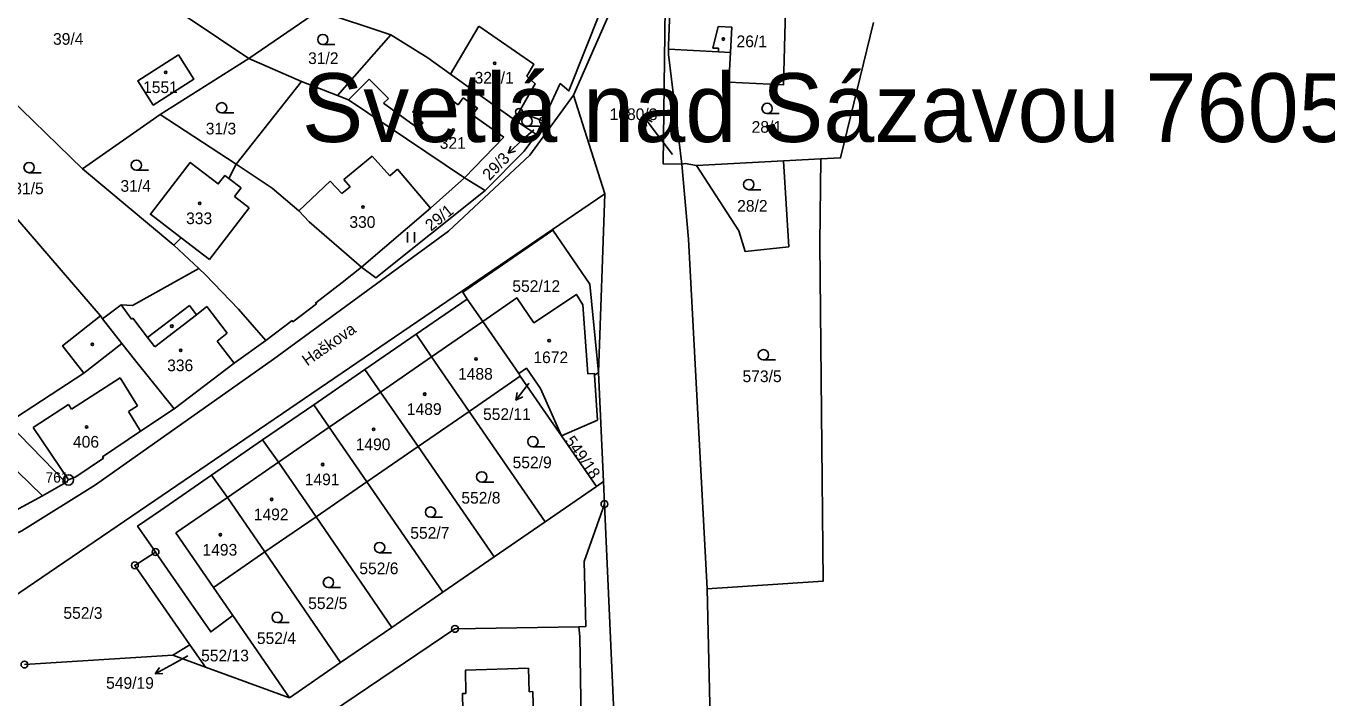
# Model space of a CAD drawing. Extents: x -680203 to -673936, y -1102717 to -1093650.
# Drawn here: x -678840.6 to -678651.4, y -1098867 to -1098769.2 of the extents above; entities that cross this region are included whole.
import ezdxf

# ---------------------------------------------------------------- set-up
doc = ezdxf.new("R2010")
doc.units = 0
for name, color, linetype in [('SOxx02xx_Koleje_param další_Popis10', 7, 'Continuous'), ('SOxx02xx_Staničení_Popis10', 7, 'Continuous'), ('SOxxxxxx_Koleje_hlavní_body_Popis10', 7, 'Continuous'), ('SOxxxxxx_Koleje_param další_Popis10', 7, 'Continuous'), ('SOxxxxxx_Osa_bod_P', 7, 'Continuous'), ('SOxxxxxx_Staničení_Popis10', 7, 'Continuous'), ('x_prac', 7, 'Continuous')]:
    doc.layers.add(name, color=color, linetype=linetype)

msp = doc.modelspace()

# ---------------------------------------------------------------- linework, layer by layer
at = {"layer": 'SOxx02xx_Koleje_param další_Popis10'}
for centre, radius in [((-678768.89, -1098781.72), 0.5), ((-678768.89, -1098781.72), 0.0303), ((-678765.42, -1098783), 0.5), ((-678765.42, -1098783), 0.0303), ((-678834.42, -1098835.26), 0.75), ((-678834.42, -1098835.26), 0.03), ((-678756.47, -1098838.77), 0.5), ((-678756.47, -1098838.77), 0.0303), ((-678821.76, -1098845.75), 0.5), ((-678821.76, -1098845.75), 0.0303), ((-678824.77, -1098847.68), 0.5), ((-678824.77, -1098847.68), 0.0303), ((-678778.21, -1098856.92), 0.5), ((-678778.21, -1098856.92), 0.0303), ((-678840.82, -1098862.11), 0.5)]:
    msp.add_circle(centre, radius, dxfattribs=at)
at = {"layer": 'SOxx02xx_Staničení_Popis10'}
for p, q in [((-678748.74, -1098785.08), (-678750.55, -1098782.68)), ((-678750.55, -1098782.68), (-678749.54, -1098783.18)), ((-678750.55, -1098782.68), (-678750.34, -1098783.78)), ((-678766.76, -1098784.31), (-678768.27, -1098785.69)), ((-678746.58, -1098787.91), (-678748.74, -1098785.08)), ((-678768.27, -1098785.69), (-678770.46, -1098787.74)), ((-678770.46, -1098787.74), (-678770.07, -1098786.69)), ((-678770.46, -1098787.74), (-678769.39, -1098787.42)), ((-678767.52, -1098821.29), (-678769.37, -1098823.66)), ((-678767.42, -1098821.16), (-678767.52, -1098821.29)), ((-678769.37, -1098823.66), (-678769.15, -1098822.56)), ((-678769.37, -1098823.66), (-678768.36, -1098823.17)), ((-678817.07, -1098860.84), (-678819.17, -1098862)), ((-678819.17, -1098862), (-678821.8, -1098863.46)), ((-678821.8, -1098863.46), (-678821.16, -1098862.53)), ((-678821.8, -1098863.46), (-678820.68, -1098863.41))]:
    msp.add_line(p, q, dxfattribs=at)
at = {"layer": 'SOxxxxxx_Koleje_hlavní_body_Popis10'}
for p, q in [((-678797.43, -1098771.94), (-678795.68, -1098771.94)), ((-678812.14, -1098781.87), (-678810.39, -1098781.87)), ((-678732.81, -1098781.96), (-678731.06, -1098781.96)), ((-678767.73, -1098783.8), (-678765.98, -1098783.8)), ((-678840.14, -1098790.57), (-678838.39, -1098790.57)), ((-678824.55, -1098790.22), (-678822.8, -1098790.22)), ((-678735.49, -1098793.04), (-678733.74, -1098793.04)), ((-678785.12, -1098800.73), (-678785.12, -1098799.23)), ((-678784.12, -1098800.73), (-678784.12, -1098799.23)), ((-678733.36, -1098817.8), (-678731.61, -1098817.8)), ((-678766.88, -1098830.44), (-678765.13, -1098830.44)), ((-678774.32, -1098835.57), (-678772.57, -1098835.57)), ((-678781.76, -1098840.69), (-678780.01, -1098840.69)), ((-678789.17, -1098845.84), (-678787.42, -1098845.84)), ((-678796.61, -1098850.92), (-678794.86, -1098850.92)), ((-678804.07, -1098856), (-678802.32, -1098856))]:
    msp.add_line(p, q, dxfattribs=at)
for centre in [(-678797.43, -1098771.19), (-678812.14, -1098781.12), (-678732.81, -1098781.21), (-678767.73, -1098783.05), (-678840.14, -1098789.82), (-678824.55, -1098789.47), (-678735.49, -1098792.29), (-678733.36, -1098817.05), (-678766.88, -1098829.69), (-678774.32, -1098834.82), (-678781.76, -1098839.94), (-678789.17, -1098845.09), (-678796.61, -1098850.17), (-678804.07, -1098855.25)]:
    msp.add_circle(centre, 0.75, dxfattribs=at)
at = {"layer": 'SOxxxxxx_Koleje_param další_Popis10'}
for centre in [(-678739.18, -1098771.14), (-678820.28, -1098775.98), (-678772.42, -1098774.64), (-678778.47, -1098784.35), (-678815.33, -1098795.03), (-678791.59, -1098795.57), (-678819.39, -1098812.89), (-678830.95, -1098815.54), (-678764.51, -1098815), (-678818.09, -1098816.41), (-678775.15, -1098817.65), (-678782.6, -1098822.78), (-678831.79, -1098827.54), (-678790.04, -1098827.9), (-678797.45, -1098833.01), (-678804.86, -1098838.1), (-678812.32, -1098843.24)]:
    msp.add_circle(centre, 0.175, dxfattribs=at)
at = {"layer": 'SOxxxxxx_Staničení_Popis10'}
for p, q in [((-678739.93, -1098769.3), (-678740.69, -1098772.43)), ((-678737.96, -1098769.4), (-678739.93, -1098769.3)), ((-678738.15, -1098773.06), (-678737.96, -1098769.4)), ((-678740.69, -1098772.43), (-678739.87, -1098772.47)), ((-678739.87, -1098772.47), (-678739.89, -1098772.97)), ((-678793.71, -1098779.98), (-678790.7, -1098776.96)), ((-678790.7, -1098776.96), (-678787.9, -1098779.75)), ((-678787.9, -1098779.75), (-678788.59, -1098780.44)), ((-678784.41, -1098781.69), (-678781.15, -1098778.49)), ((-678781.15, -1098778.49), (-678779.1, -1098779.72)), ((-678779.1, -1098779.72), (-678777.76, -1098780.68)), ((-678777.76, -1098780.68), (-678777.01, -1098779.7)), ((-678777.01, -1098779.7), (-678774.93, -1098781.16)), ((-678788.59, -1098780.44), (-678783.63, -1098784.08)), ((-678782.83, -1098783.29), (-678784.41, -1098781.69)), ((-678774.93, -1098781.16), (-678775.71, -1098782.13)), ((-678783.63, -1098784.08), (-678782.83, -1098783.29)), ((-678775.71, -1098782.13), (-678771.09, -1098785.41)), ((-678771.09, -1098785.41), (-678776.81, -1098791.3)), ((-678794.36, -1098791.55), (-678790.27, -1098788.16)), ((-678790.27, -1098788.16), (-678787.7, -1098791.04)), ((-678787.7, -1098791.04), (-678786.59, -1098790.05)), ((-678786.59, -1098790.05), (-678781.77, -1098795.74)), ((-678811.09, -1098791.39), (-678809.29, -1098792.77)), ((-678809.29, -1098792.77), (-678810.26, -1098794.03)), ((-678800.93, -1098796.12), (-678796.34, -1098791.8)), ((-678796.34, -1098791.8), (-678794.65, -1098793.6)), ((-678794.65, -1098793.6), (-678793.47, -1098792.63)), ((-678793.47, -1098792.63), (-678794.36, -1098791.55)), ((-678810.26, -1098794.03), (-678808.13, -1098795.67)), ((-678808.13, -1098795.67), (-678813.92, -1098803.21)), ((-678813.92, -1098803.21), (-678818.02, -1098800.05)), ((-678826.78, -1098809.79), (-678825.24, -1098811.86)), ((-678822.91, -1098814.56), (-678816.84, -1098809.89)), ((-678816.84, -1098809.89), (-678815.81, -1098811.22)), ((-678815.81, -1098811.22), (-678814.29, -1098810.05)), ((-678814.29, -1098810.05), (-678811.32, -1098813.9)), ((-678825.24, -1098811.86), (-678825.08, -1098811.74)), ((-678825.08, -1098811.74), (-678822.91, -1098814.56)), ((-678815.81, -1098811.22), (-678821.88, -1098815.9)), ((-678811.32, -1098813.9), (-678812.81, -1098815.05)), ((-678781.61, -1098817.35), (-678774.17, -1098812.22)), ((-678826.66, -1098815.41), (-678832.17, -1098819.71)), ((-678821.88, -1098815.9), (-678822.91, -1098814.56)), ((-678812.81, -1098815.05), (-678810.32, -1098818.28)), ((-678789.05, -1098822.47), (-678781.61, -1098817.35)), ((-678833.98, -1098824.98), (-678826.91, -1098820.41)), ((-678826.91, -1098820.41), (-678824.36, -1098824.48)), ((-678796.49, -1098827.6), (-678789.05, -1098822.47)), ((-678839.57, -1098827.63), (-678834.42, -1098824.3)), ((-678834.42, -1098824.3), (-678833.98, -1098824.98)), ((-678824.36, -1098824.48), (-678825.71, -1098825.32)), ((-678825.71, -1098825.32), (-678823.93, -1098828.17)), ((-678834.42, -1098835.26), (-678839.57, -1098827.63)), ((-678803.88, -1098832.69), (-678796.49, -1098827.6)), ((-678811.3, -1098837.8), (-678803.88, -1098832.69)), ((-678818.8, -1098842.96), (-678811.3, -1098837.8)), ((-678818.8, -1098842.96), (-678813.33, -1098850.89))]:
    msp.add_line(p, q, dxfattribs=at)
at = {"layer": 'x_prac'}
for p, q in [((-678838.7, -1098753.46), (-678808.21, -1098773.94)), ((-678832.37, -1098790.01), (-678854.59, -1098768.41)), ((-678798.05, -1098767.04), (-678808.21, -1098773.94)), ((-678798.05, -1098767.04), (-678787.52, -1098770.53)), ((-678774.74, -1098769.24), (-678778.85, -1098776.22)), ((-678787.52, -1098770.53), (-678795.3, -1098779.35)), ((-678808.21, -1098773.94), (-678821.11, -1098782.1)), ((-678808.21, -1098773.94), (-678800.52, -1098777.28)), ((-678800.52, -1098777.28), (-678810.01, -1098789.32)), ((-678795.3, -1098779.35), (-678800.52, -1098777.28)), ((-678760.95, -1098779.31), (-678756.4, -1098793.66)), ((-678769.56, -1098782.87), (-678768.89, -1098781.72)), ((-678765.42, -1098783), (-678768.89, -1098781.72)), ((-678821.11, -1098782.1), (-678832.37, -1098790.01)), ((-678766.36, -1098785.01), (-678769.56, -1098782.87)), ((-678766.36, -1098785.01), (-678765.42, -1098783)), ((-678743.08, -1098789.52), (-678730.44, -1098788.85)), ((-678730.44, -1098788.85), (-678725, -1098788.56)), ((-678832.37, -1098790.01), (-678819.1, -1098801.09)), ((-678776.81, -1098791.3), (-678773.84, -1098793.18)), ((-678849.84, -1098857.28), (-678756.4, -1098793.66)), ((-678756.4, -1098793.66), (-678757.33, -1098819.65)), ((-678842.98, -1098796.02), (-678829.78, -1098811.41)), ((-678819.1, -1098801.09), (-678815.47, -1098804.49)), ((-678776.43, -1098808.94), (-678783.87, -1098814.06)), ((-678774.17, -1098812.22), (-678776.43, -1098808.94)), ((-678829.47, -1098811.8), (-678829.78, -1098811.41)), ((-678768.94, -1098819.79), (-678774.17, -1098812.22)), ((-678783.87, -1098814.06), (-678791.31, -1098819.19)), ((-678791.31, -1098819.19), (-678798.75, -1098824.31)), ((-678776.14, -1098825.28), (-678768.71, -1098820.16)), ((-678768.71, -1098820.16), (-678768.94, -1098819.79)), ((-678757.33, -1098819.65), (-678757.91, -1098820.04)), ((-678756.62, -1098835.5), (-678757.33, -1098819.65)), ((-678798.75, -1098824.31), (-678806.18, -1098829.43)), ((-678783.58, -1098830.4), (-678776.14, -1098825.28)), ((-678765.09, -1098841.33), (-678776.14, -1098825.28)), ((-678843.22, -1098826.93), (-678834.82, -1098835.61)), ((-678762.73, -1098828.84), (-678757.65, -1098836.21)), ((-678806.18, -1098829.43), (-678813.62, -1098834.55)), ((-678791.02, -1098835.53), (-678783.58, -1098830.4)), ((-678772.53, -1098846.46), (-678783.58, -1098830.4)), ((-678834.82, -1098835.61), (-678838.21, -1098837.58)), ((-678798.41, -1098840.62), (-678791.02, -1098835.53)), ((-678779.96, -1098851.58), (-678791.02, -1098835.53)), ((-678757.65, -1098836.21), (-678765.09, -1098841.33)), ((-678756.62, -1098835.5), (-678757.65, -1098836.21)), ((-678756.62, -1098835.5), (-678756.47, -1098838.77)), ((-678805.84, -1098845.73), (-678798.41, -1098840.62)), ((-678787.4, -1098856.7), (-678798.41, -1098840.62)), ((-678765.09, -1098841.33), (-678772.53, -1098846.46)), ((-678794.84, -1098861.82), (-678805.84, -1098845.73)), ((-678772.53, -1098846.46), (-678779.96, -1098851.58)), ((-678779.96, -1098851.58), (-678787.4, -1098856.7)), ((-678810.51, -1098854.98), (-678802.27, -1098866.94)), ((-678787.4, -1098856.7), (-678794.84, -1098861.82)), ((-678816.75, -1098859.23), (-678819.23, -1098860.77)), ((-678814.49, -1098862.5), (-678816.75, -1098859.23)), ((-678819.23, -1098860.77), (-678840.82, -1098862.11)), ((-678814.49, -1098862.5), (-678819.23, -1098860.77)), ((-678802.27, -1098866.94), (-678814.49, -1098862.5)), ((-678794.84, -1098861.82), (-678802.27, -1098866.94))]:
    msp.add_line(p, q, dxfattribs=at)
for points in [[(-678704.06, -1098658.08), (-678711.08, -1098669.78), (-678715.12, -1098675.97), (-678717.83, -1098680.11), (-678743.33, -1098719.17), (-678746.88, -1098726.6), (-678750.22, -1098736.88), (-678755.84, -1098767.58), (-678760.95, -1098779.31)], [(-678745.23, -1098789.31), (-678747.93, -1098789.3), (-678747.48, -1098755.12), (-678745.95, -1098746.1), (-678742.16, -1098731.82), (-678736.31, -1098719.42), (-678726.33, -1098703.16)], [(-678747.15, -1098772.62), (-678747.14, -1098772.13), (-678747.03, -1098768.3), (-678746.95, -1098765.71)], [(-678765.42, -1098783), (-678762.91, -1098777.6), (-678761.64, -1098778.68), (-678757.02, -1098766.99)], [(-678747.15, -1098772.62), (-678739.89, -1098772.97), (-678738.15, -1098773.06), (-678738.39, -1098777.39), (-678730.42, -1098777.77), (-678730.15, -1098766.9)], [(-678768.89, -1098781.72), (-678766.54, -1098777.66), (-678767.74, -1098776.52), (-678766.73, -1098774.79), (-678774.74, -1098769.24)], [(-678717.35, -1098768.72), (-678722.12, -1098788.41), (-678725, -1098788.56)], [(-678778.85, -1098776.22), (-678782.17, -1098773.85), (-678787.52, -1098770.53)], [(-678818.4, -1098773.43), (-678824.34, -1098777.18), (-678822.1, -1098780.72), (-678816.18, -1098776.95), (-678818.4, -1098773.43)], [(-678745.23, -1098789.31), (-678747.18, -1098773.35), (-678747.15, -1098772.62)], [(-678778.85, -1098776.22), (-678775.27, -1098778.78), (-678769.56, -1098782.87)], [(-678885.34, -1098852.77), (-678885.49, -1098857.03), (-678881.37, -1098856.33), (-678859.93, -1098851.5), (-678841.2, -1098842.68), (-678830.47, -1098835.96), (-678804.58, -1098817.71), (-678779.16, -1098799.07), (-678767.3, -1098788.04), (-678760.95, -1098779.31)], [(-678795.3, -1098779.35), (-678793.71, -1098779.98), (-678776.81, -1098791.3)], [(-678821.11, -1098782.1), (-678818.69, -1098783.67), (-678810.01, -1098789.32)], [(-678773.84, -1098793.18), (-678768.13, -1098787.43), (-678766.36, -1098785.01)], [(-678810.01, -1098789.32), (-678811.09, -1098791.39), (-678811.66, -1098790.95), (-678812.63, -1098792.21), (-678816.72, -1098789.07), (-678822.51, -1098796.6), (-678818.02, -1098800.05), (-678819.1, -1098801.09)], [(-678810.01, -1098789.32), (-678804.79, -1098792.84), (-678800.93, -1098796.12), (-678799.42, -1098797.72), (-678791.8, -1098804.29)], [(-678745.23, -1098789.31), (-678744.73, -1098789.24), (-678743.08, -1098789.52)], [(-678745.23, -1098789.31), (-678744.23, -1098800.24), (-678741.51, -1098851.11)], [(-678743.08, -1098789.52), (-678736.95, -1098799.03), (-678735.99, -1098802.04), (-678729.67, -1098801.35), (-678730.44, -1098788.85)], [(-678725, -1098788.56), (-678725.14, -1098800.85), (-678724.65, -1098849.98), (-678741.51, -1098851.11)], [(-678791.8, -1098804.29), (-678781.77, -1098795.74), (-678776.81, -1098791.3)], [(-678791.8, -1098804.29), (-678789.72, -1098805.84), (-678773.84, -1098793.18)], [(-678757.33, -1098819.65), (-678758.61, -1098806.78), (-678764, -1098798.95), (-678777.09, -1098807.96), (-678776.43, -1098808.94)], [(-678805.72, -1098814.97), (-678801.9, -1098812.08), (-678801.78, -1098812.24), (-678798.35, -1098809.64), (-678798.47, -1098809.49), (-678794.6, -1098806.56), (-678791.8, -1098804.29)], [(-678815.47, -1098804.49), (-678825.11, -1098809.88), (-678826.78, -1098809.79), (-678829.47, -1098811.8)], [(-678815.47, -1098804.49), (-678814.48, -1098805.42), (-678809.68, -1098810.43), (-678805.72, -1098814.97)], [(-678757.91, -1098820.04), (-678757.93, -1098819.76), (-678758.89, -1098819.82), (-678759.63, -1098809.78), (-678760.55, -1098808.27), (-678766.74, -1098812.39), (-678769.19, -1098808.78), (-678774.17, -1098812.22)], [(-678829.78, -1098811.41), (-678835.28, -1098815.75), (-678832.17, -1098819.71), (-678843.22, -1098826.93)], [(-678829.47, -1098811.8), (-678826.66, -1098815.41), (-678824.64, -1098817.98), (-678819.05, -1098824.92)], [(-678819.05, -1098824.92), (-678810.32, -1098818.28), (-678805.72, -1098814.97)], [(-678783.87, -1098814.06), (-678781.61, -1098817.35), (-678776.14, -1098825.28)], [(-678838.21, -1098837.58), (-678849.05, -1098827.05), (-678860.67, -1098822.11), (-678883.08, -1098818.05), (-678887.56, -1098818.75)], [(-678791.31, -1098819.19), (-678789.05, -1098822.47), (-678783.58, -1098830.4)], [(-678768.94, -1098819.79), (-678767.82, -1098819.01), (-678765.77, -1098821.98), (-678762.73, -1098828.84)], [(-678762.73, -1098828.84), (-678765.38, -1098825), (-678768.71, -1098820.16)], [(-678762.73, -1098828.84), (-678757.49, -1098826.55), (-678757.91, -1098820.04)], [(-678834.82, -1098835.61), (-678834.42, -1098835.26), (-678833.37, -1098834.79), (-678829.35, -1098832.07), (-678829.46, -1098831.91), (-678823.93, -1098828.17), (-678819.05, -1098824.92)], [(-678798.75, -1098824.31), (-678796.49, -1098827.6), (-678791.02, -1098835.53)], [(-678806.18, -1098829.43), (-678803.88, -1098832.69), (-678798.41, -1098840.62)], [(-678821.76, -1098845.75), (-678822.1, -1098845.24), (-678824.36, -1098841.96), (-678821.06, -1098839.68), (-678813.62, -1098834.55)], [(-678813.62, -1098834.55), (-678811.3, -1098837.8), (-678805.84, -1098845.73)], [(-678885.34, -1098852.77), (-678853.07, -1098845.63), (-678838.21, -1098837.58)], [(-678756.47, -1098838.77), (-678759.42, -1098847.11), (-678759.18, -1098856.6), (-678760.2, -1098856.64)], [(-678756.47, -1098838.77), (-678753.59, -1098902.62), (-678754.3, -1098916.49), (-678755.95, -1098941.78), (-678757.5, -1098971.1)], [(-678821.76, -1098845.75), (-678824.77, -1098847.68), (-678816.75, -1098859.23)], [(-678821.76, -1098845.75), (-678816.64, -1098853.17), (-678813.74, -1098857.36), (-678810.51, -1098854.98)], [(-678810.51, -1098854.98), (-678813.33, -1098850.89), (-678805.84, -1098845.73)], [(-678741.51, -1098851.11), (-678740.18, -1098909.86), (-678740.42, -1098928.05), (-678743.04, -1098972.92), (-678743.56, -1098979.32), (-678743.22, -1098989.24), (-678744.42, -1099029.71), (-678748.13, -1099055.15), (-678751.7, -1099070.11), (-678757.35, -1099089.75), (-678772.03, -1099128.14), (-678802, -1099180.48), (-678816.64, -1099214.76)], [(-678801.54, -1098872.66), (-678778.21, -1098856.92), (-678760.2, -1098856.64)], [(-678760.2, -1098856.64), (-678760.07, -1098858.03), (-678759.65, -1098882.37)], [(-678776.61, -1098866.3), (-678776.68, -1098862.93), (-678767.52, -1098862.66), (-678767.42, -1098866.06), (-678766.91, -1098866.05), (-678766.69, -1098873.56), (-678776.99, -1098873.86), (-678777.1, -1098866.31), (-678776.61, -1098866.3)]]:
    msp.add_lwpolyline(points, dxfattribs=at)

# ---------------------------------------------------------------- texts
at = {"layer": 'SOxx02xx_Koleje_param další_Popis10'}
msp.add_text('761', height=1.5, dxfattribs=at).set_placement((-678837.76, -1098835.64))
at = {"layer": 'SOxx02xx_Staničení_Popis10'}
msp.add_text('Svetlá nad Sázavou 760510', height=10, dxfattribs=at).set_placement((-678800.47, -1098786.1))
msp.add_text('Haškova', height=1.7, rotation=35, dxfattribs=at).set_placement((-678799.69, -1098818.76))
at = {"layer": 'SOxxxxxx_Osa_bod_P'}
for s, p in [('39/4', (-678836.67, -1098771.96)), ('26/1', (-678737.26, -1098772.31)), ('31/2', (-678799.57, -1098774.76)), ('320/1', (-678775.36, -1098777.6)), ('1551', (-678823.57, -1098778.98)), ('1080/3', (-678755.72, -1098782.91)), ('31/3', (-678814.45, -1098785)), ('28/1', (-678735.07, -1098784.76)), ('321', (-678780.43, -1098787.09)), ('31/5', (-678842.45, -1098793.7)), ('31/4', (-678826.86, -1098793.34)), ('28/2', (-678737.17, -1098796.24)), ('333', (-678817.31, -1098798.05)), ('330', (-678793.57, -1098798.59)), ('552/12', (-678769.87, -1098807.91)), ('336', (-678820.07, -1098819.44)), ('1672', (-678766.81, -1098818.27)), ('1488', (-678777.77, -1098820.68)), ('573/5', (-678736.39, -1098821.03)), ('1489', (-678785.21, -1098825.8)), ('552/11', (-678774.13, -1098826.53)), ('406', (-678833.77, -1098830.56)), ('1490', (-678792.65, -1098830.93)), ('552/9', (-678769.83, -1098833.56)), ('1491', (-678800.06, -1098836.03)), ('552/8', (-678777.28, -1098838.7)), ('1492', (-678807.47, -1098841.12)), ('552/7', (-678784.71, -1098843.81)), ('1493', (-678814.93, -1098846.27)), ('552/6', (-678792.12, -1098848.97)), ('552/3', (-678835.16, -1098855.46)), ('552/5', (-678799.56, -1098854.04)), ('552/4', (-678807.02, -1098859.12)), ('552/13', (-678815.13, -1098861.65)), ('549/19', (-678828.95, -1098865.64))]:
    msp.add_text(s, height=1.7, dxfattribs=at).set_placement(p)
for s, rotation, p in [('29/3', 46, (-678773.18, -1098791.81)), ('29/1', 39, (-678781.69, -1098799.15)), ('549/18', 305, (-678762.33, -1098829.59))]:
    msp.add_text(s, height=1.7, rotation=rotation, dxfattribs=at).set_placement(p)

doc.saveas('drawing.dxf')
